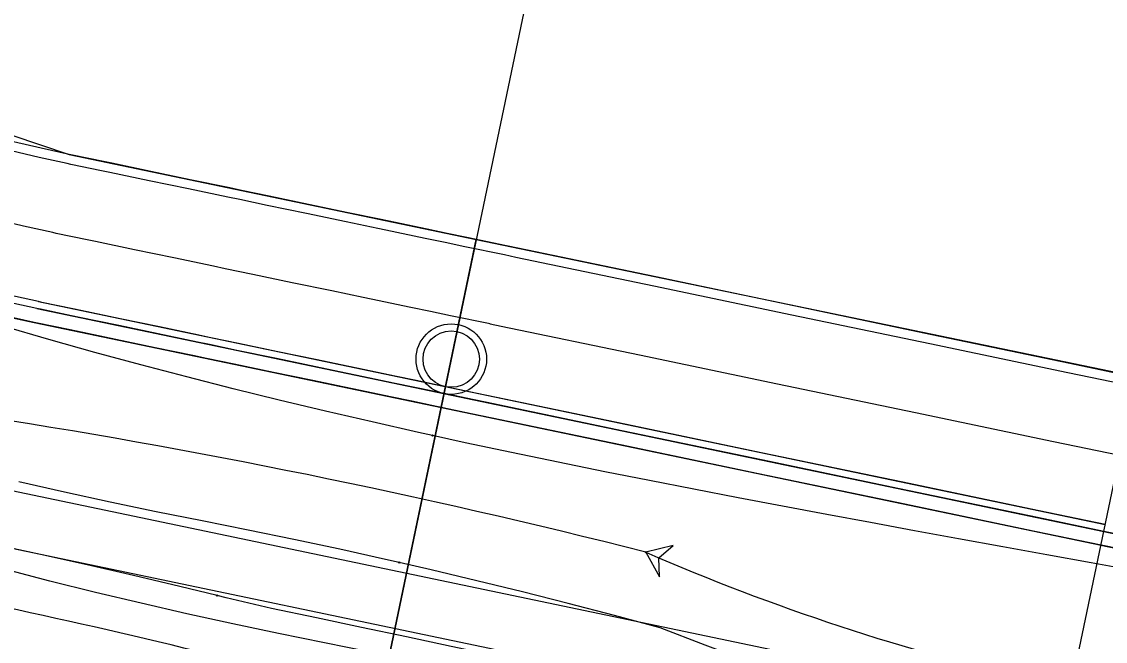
# Model space of a CAD drawing. Extents: x -70 to 701944, y -4 to 666871.
# Drawn here: x 664551.2 to 664628, y 656715 to 656758.9 of the extents above; entities that cross this region are included whole.
import ezdxf

# ---------------------------------------------------------------- set-up
doc = ezdxf.new("R2010")
doc.units = 0
for name, color, linetype in [('R_Detour', 7, 'Continuous'), ('R_Draft', 7, 'Continuous'), ('R_Drive', 7, 'Continuous'), ('R_Horz Alg Annot', 7, 'Continuous'), ('R_No Plot', 7, 'Continuous'), ('R_Proposed Road', 7, 'Continuous'), ('R_Striping', 7, 'Continuous'), ('R_Water', 7, 'Continuous'), ('T_Indications', 7, 'Continuous'), ('T_Vehicle Path Lt Minor', 7, 'Continuous'), ('T_Vehicle Path Rt', 7, 'Continuous')]:
    doc.layers.add(name, color=color, linetype=linetype)

msp = doc.modelspace()

# ---------------------------------------------------------------- linework, layer by layer
at = {"layer": 'R_Detour'}
msp.add_line((664592.588, 656787.357), (664573.365, 656695.363), dxfattribs=at)
at = {"layer": 'R_Draft'}
msp.add_arc((664576.811, 656856.056), 121, 211.35285, 258.1972, dxfattribs=at)
at = {"layer": 'R_Drive'}
msp.add_lwpolyline([(664630.077, 656733.06), (664625.376, 656734.042), (664615.588, 656736.088), (664605.799, 656738.133), (664596.01, 656740.179), (664586.222, 656742.224), (664585.422, 656742.391), (664585.419, 656742.392), (664582.614, 656742.978), (664581.21, 656743.271), (664579.806, 656743.565), (664577, 656744.151), (664576.433, 656744.27), (664574.196, 656744.737), (664571.394, 656745.323), (664568.594, 656745.908), (664566.645, 656746.315), (664565.798, 656746.492), (664563.006, 656747.075), (664560.219, 656747.658), (664557.437, 656748.239), (664556.856, 656748.361), (664554.66, 656748.819), (664554.413, 656748.871)], dxfattribs=at)
at = {"layer": 'R_Horz Alg Annot'}
msp.add_lwpolyline([(664620.157, 656685.586), (664658.045, 656866.9)], dxfattribs=at)
at = {"layer": 'R_No Plot'}
for points in [[(664519.528, 656706.613), (664530.205, 656757.711), (664554.553, 656749.523), (664583.422, 656743.49), (664573.365, 656695.363)], [(664573.365, 656695.363), (664583.422, 656743.49), (664635.945, 656732.6), (664627.222, 656684.211)]]:
    msp.add_lwpolyline(points, close=True, dxfattribs=at)
msp.add_circle((664581.649, 656735.007), 2.5, dxfattribs=at)
at = {"layer": 'R_Proposed Road'}
for points in [[(664554.55, 656749.524), (664552.574, 656749.956), (664550.607, 656750.424)], [(664554.413, 656748.871), (664552.426, 656749.306), (664550.446, 656749.777)], [(664630.077, 656733.06), (664625.376, 656734.042), (664615.588, 656736.088), (664605.799, 656738.133), (664596.01, 656740.179), (664586.222, 656742.224), (664585.422, 656742.391), (664585.419, 656742.392), (664582.614, 656742.978), (664581.21, 656743.271), (664579.806, 656743.565), (664577, 656744.151), (664576.433, 656744.27), (664574.196, 656744.737), (664571.394, 656745.323), (664568.594, 656745.908), (664566.645, 656746.315), (664565.798, 656746.492), (664563.006, 656747.075), (664560.219, 656747.658), (664557.437, 656748.239), (664556.856, 656748.361), (664554.66, 656748.819), (664554.413, 656748.871)], [(664630.213, 656733.713), (664625.513, 656734.695), (664615.724, 656736.74), (664605.935, 656738.786), (664596.147, 656740.831), (664586.358, 656742.877), (664585.558, 656743.044), (664585.556, 656743.045), (664582.75, 656743.631), (664581.347, 656743.924), (664579.943, 656744.217), (664577.137, 656744.804), (664576.57, 656744.922), (664574.332, 656745.39), (664571.53, 656745.975), (664568.731, 656746.56), (664566.781, 656746.968), (664565.935, 656747.145), (664563.143, 656747.728), (664560.355, 656748.31), (664557.573, 656748.892), (664556.993, 656749.013), (664554.797, 656749.472), (664554.55, 656749.524)], [(664553.391, 656743.977), (664551.312, 656744.431), (664549.242, 656744.924)], [(664629.054, 656728.166), (664624.354, 656729.148), (664614.565, 656731.194), (664604.776, 656733.239), (664594.988, 656735.284), (664585.199, 656737.33), (664584.399, 656737.497), (664584.397, 656737.498), (664581.591, 656738.084), (664580.187, 656738.377), (664578.784, 656738.671), (664575.978, 656739.257), (664575.411, 656739.375), (664573.173, 656739.843), (664570.371, 656740.428), (664567.571, 656741.013), (664565.622, 656741.421), (664564.776, 656741.598), (664561.984, 656742.181), (664559.196, 656742.764), (664556.414, 656743.345), (664555.833, 656743.466), (664553.637, 656743.925), (664553.391, 656743.977)], [(664552.268, 656738.603), (664550.089, 656739.079)], [(664552.368, 656739.082), (664550.199, 656739.557)], [(664628.032, 656723.272), (664623.331, 656724.254), (664613.542, 656726.299), (664603.754, 656728.345), (664593.965, 656730.39), (664584.176, 656732.436), (664583.376, 656732.603), (664583.374, 656732.603), (664580.568, 656733.19), (664579.165, 656733.483), (664577.761, 656733.776), (664574.955, 656734.363), (664574.388, 656734.481), (664572.15, 656734.949), (664569.348, 656735.534), (664566.549, 656736.119), (664564.599, 656736.526), (664563.753, 656736.703), (664560.961, 656737.287), (664558.173, 656737.869), (664555.391, 656738.451), (664554.811, 656738.572), (664552.615, 656739.031), (664552.368, 656739.082)], [(664630.707, 656722.22), (664627.929, 656722.782), (664623.229, 656723.764), (664613.44, 656725.81), (664603.651, 656727.855), (664593.863, 656729.901), (664584.074, 656731.946), (664583.274, 656732.113), (664583.272, 656732.114), (664580.466, 656732.7), (664579.062, 656732.993), (664577.659, 656733.287), (664574.853, 656733.873), (664574.286, 656733.992), (664572.048, 656734.459), (664569.246, 656735.045), (664566.446, 656735.63), (664564.497, 656736.037), (664563.651, 656736.214), (664560.859, 656736.797), (664558.071, 656737.38), (664555.289, 656737.961), (664554.708, 656738.083), (664552.512, 656738.541), (664552.266, 656738.593)], [(664552.061, 656737.614), (664549.865, 656738.094)], [(664630.515, 656721.239), (664627.725, 656721.803), (664623.024, 656722.786), (664613.235, 656724.831), (664603.447, 656726.876), (664593.658, 656728.922), (664583.87, 656730.967), (664583.07, 656731.135), (664583.067, 656731.135), (664580.262, 656731.721), (664578.858, 656732.015), (664577.454, 656732.308), (664574.648, 656732.894), (664574.081, 656733.013), (664571.843, 656733.48), (664569.041, 656734.066), (664566.242, 656734.651), (664564.293, 656735.058), (664563.446, 656735.235), (664560.654, 656735.819), (664557.867, 656736.401), (664555.084, 656736.982), (664554.504, 656737.104), (664552.308, 656737.563), (664552.061, 656737.614)]]:
    msp.add_lwpolyline(points, dxfattribs=at)
at = {"layer": 'R_Striping'}
for p, q in [((664537.855, 656728.323), (664625.27, 656710.057)), ((664537.037, 656724.408), (664624.452, 656706.142))]:
    msp.add_line(p, q, dxfattribs=at)
at = {"layer": 'R_Water'}
msp.add_circle((664581.649, 656735.007), 2, dxfattribs=at)
at = {"layer": 'T_Indications'}
for p, q in [((664552.368, 656739.082), (664628.032, 656723.272)), ((664552.266, 656738.593), (664627.929, 656722.782)), ((664552.061, 656737.614), (664627.725, 656721.803))]:
    msp.add_line(p, q, dxfattribs=at)
for radius in [222.435, 223.435]:
    msp.add_arc((664673.427, 656940.515), radius, 258.1972, 271.33807, dxfattribs=at)
at = {"layer": 'T_Vehicle Path Lt Minor'}
for points in [[(664565.038, 656718.248), (664562.41, 656718.888), (664559.121, 656719.666), (664555.826, 656720.42), (664552.525, 656721.149), (664549.219, 656721.853)], [(664629.41, 656705.014), (664626.2, 656705.569), (664622.996, 656706.149), (664619.797, 656706.749), (664616.603, 656707.366), (664613.413, 656707.998), (664610.227, 656708.642), (664607.044, 656709.296), (664603.864, 656709.956), (664600.686, 656710.621), (664597.51, 656711.29), (664594.335, 656711.961), (664591.161, 656712.631), (664587.988, 656713.3), (664584.816, 656713.968), (664581.644, 656714.638), (664578.464, 656715.309), (664575.276, 656715.981), (664572.086, 656716.655), (664568.894, 656717.328), (664565.694, 656718.086), (664565.038, 656718.248)]]:
    msp.add_lwpolyline(points, dxfattribs=at)
msp.add_circle((664565.038, 656718.248), 0.0417, dxfattribs=at)
msp.add_circle((664565.038, 656718.248), 0.0417, dxfattribs=at)
msp.add_arc((664456.235, 656277.186), 450.098, 75.4901, 83.07909, dxfattribs=at)
at = {"layer": 'T_Vehicle Path Rt'}
for points in [[(664580.316, 656729.586), (664579.327, 656729.805), (664576.031, 656730.548), (664572.74, 656731.313), (664569.453, 656732.099), (664566.172, 656732.909), (664562.897, 656733.743), (664559.629, 656734.601), (664556.368, 656735.485), (664553.114, 656736.395), (664549.875, 656737.334)], [(664577.889, 656713.842), (664575.93, 656714.226), (664572.667, 656714.878), (664569.407, 656715.548), (664566.151, 656716.24), (664562.9, 656716.955), (664559.654, 656717.698), (664556.414, 656718.469), (664553.182, 656719.272), (664549.959, 656720.108), (664546.744, 656720.979), (664543.539, 656721.888), (664540.346, 656722.835), (664537.164, 656723.822), (664533.995, 656724.851), (664530.841, 656725.922), (664527.705, 656727.036), (664524.591, 656728.192), (664521.497, 656729.392), (664518.426, 656730.637), (664515.393, 656731.919), (664512.441, 656733.22), (664510.389, 656734.157)], [(664628.597, 656720.288), (664627.025, 656720.564), (664623.887, 656721.122), (664620.754, 656721.688), (664617.627, 656722.259), (664614.506, 656722.834), (664611.389, 656723.41), (664608.277, 656723.989), (664605.146, 656724.575), (664602.001, 656725.17), (664598.853, 656725.774), (664595.703, 656726.389), (664592.535, 656727.018), (664589.231, 656727.689), (664585.928, 656728.377), (664582.626, 656729.081), (664580.316, 656729.586)], [(664577.966, 656720.579), (664576.992, 656720.8), (664573.746, 656721.52), (664570.495, 656722.217), (664567.238, 656722.884), (664563.978, 656723.536), (664560.717, 656724.178), (664557.462, 656724.853), (664554.214, 656725.564), (664550.974, 656726.312)], [(664627.684, 656706.579), (664625.999, 656706.922), (664622.641, 656707.659), (664619.298, 656708.465), (664615.973, 656709.34), (664612.666, 656710.283), (664609.38, 656711.294), (664606.115, 656712.372), (664602.873, 656713.518), (664599.655, 656714.73), (664596.456, 656715.956), (664593.219, 656716.826), (664589.933, 656717.677), (664586.705, 656718.495), (664583.472, 656719.287), (664580.235, 656720.056), (664577.966, 656720.579)]]:
    msp.add_lwpolyline(points, dxfattribs=at)
msp.add_lwpolyline([(664595.446, 656721.315), (664596.416, 656719.567), (664596.363, 656720.917), (664597.386, 656721.801)], close=True, dxfattribs=at)
for centre in [(664580.316, 656729.586), (664580.316, 656729.586), (664595.446, 656721.315), (664595.446, 656721.315), (664577.966, 656720.579), (664577.966, 656720.579)]:
    msp.add_circle(centre, 0.0417, dxfattribs=at)
for centre, radius, start, end in [((664470.711, 656231.79), 505.167, 75.70488, 81.29347), ((665229.473, 659801.917), 3161.481, 256.985876, 258.486287), ((664660.099, 656870.297), 162.406, 246.54055, 267.3168)]:
    msp.add_arc(centre, radius, start, end, dxfattribs=at)

doc.saveas('drawing.dxf')
